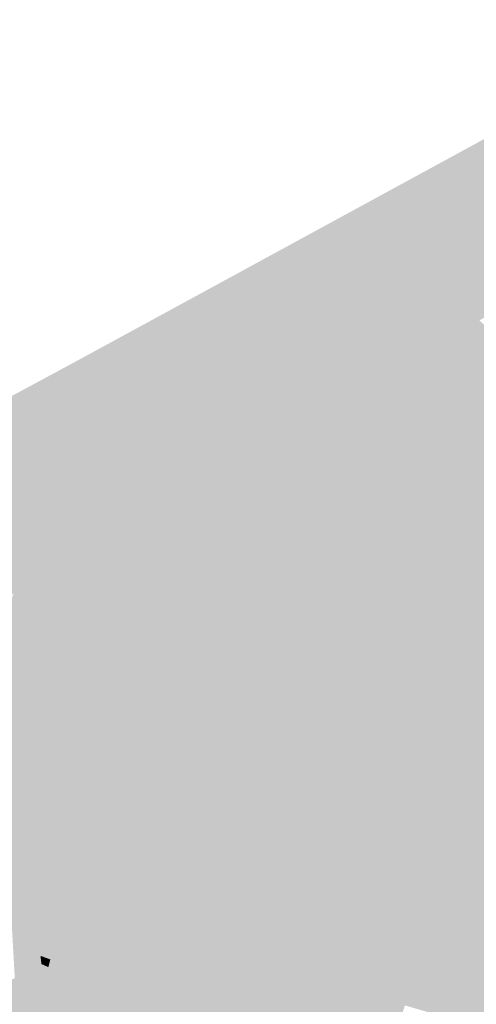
# Model space of a CAD drawing. Header units: metres. Extents: x 164696 to 183842, y 382615 to 387356.
# Tile 317 of 656: x 182615.97 to 182617.27, y 386597.99 to 386600.81. Entities that reach past the tile are written whole.
import ezdxf

# ---------------------------------------------------------------- set-up
doc = ezdxf.new("R2010")
doc.units = ezdxf.units.M
doc.layers.add('C3D-SURFACE_TINSURFACE', color=7, linetype='Continuous')

msp = doc.modelspace()

# ---------------------------------------------------------------- linework, layer by layer
at = {"layer": 'C3D-SURFACE_TINSURFACE', "color": 11, "linetype": 'Continuous', "lineweight": -3, "true_color": 0xff8585}
for points in [[(182616.1371, 386599.8358), (182621.8475, 386602.8916), (182623.5873, 386603.8967)], [(182619.8135, 386601.7371), (182621.8475, 386602.8916), (182616.1371, 386599.8358)], [(182619.8135, 386601.7371), (182616.1371, 386599.8358), (182618.02, 386600.7504)], [(182616.1371, 386599.8358), (182617.3495, 386599.9863), (182618.02, 386600.7504)], [(182617.2463, 386599.9309), (182617.3495, 386599.9863), (182616.1371, 386599.8358)], [(182617.2463, 386599.9309), (182617.2819, 386599.9484), (182617.3495, 386599.9863)], [(182617.2463, 386599.9309), (182617.4778, 386599.7613), (182617.2819, 386599.9484)], [(182617.2463, 386599.9309), (182616.1371, 386599.8358), (182617.2207, 386599.9174)], [(182617.2207, 386599.9174), (182616.1371, 386599.8358), (182617.1951, 386599.9039)], [(182617.4778, 386599.7613), (182617.2207, 386599.9174), (182617.1951, 386599.9039)], [(182617.2463, 386599.9309), (182617.2207, 386599.9174), (182617.4778, 386599.7613)], [(182616.1371, 386599.8358), (182617.1695, 386599.8904), (182617.1951, 386599.9039)], [(182616.1371, 386599.8358), (182617.1439, 386599.877), (182617.1695, 386599.8904)], [(182617.1183, 386599.8635), (182617.1439, 386599.877), (182616.1371, 386599.8358)], [(182617.1183, 386599.8635), (182617.4778, 386599.7613), (182617.1439, 386599.877)], [(182617.4778, 386599.7613), (182617.1695, 386599.8904), (182617.1439, 386599.877)], [(182617.4778, 386599.7613), (182617.1951, 386599.9039), (182617.1695, 386599.8904)], [(182617.0927, 386599.85), (182617.1183, 386599.8635), (182616.1371, 386599.8358)], [(182617.0671, 386599.8365), (182617.0927, 386599.85), (182616.1371, 386599.8358)], [(182617.0671, 386599.8365), (182617.5198, 386599.6463), (182617.0927, 386599.85)], [(182617.0927, 386599.85), (182617.5198, 386599.6463), (182617.1183, 386599.8635)], [(182617.1183, 386599.8635), (182617.5198, 386599.6463), (182617.4778, 386599.7613)], [(182612.73, 386597.9982), (182614.2092, 386598.7516), (182616.1371, 386599.8358)], [(182614.2092, 386598.7516), (182615.3709, 386598.8635), (182616.1371, 386599.8358)], [(182615.3709, 386598.8635), (182615.4088, 386598.8835), (182616.1371, 386599.8358)], [(182615.4088, 386598.8835), (182615.4466, 386598.9036), (182616.1371, 386599.8358)], [(182615.5177, 386598.9389), (182616.1371, 386599.8358), (182615.4466, 386598.9036)], [(182615.5513, 386598.9569), (182616.1371, 386599.8358), (182615.5177, 386598.9389)], [(182615.5513, 386598.9569), (182615.5849, 386598.9748), (182616.1371, 386599.8358)], [(182615.5849, 386598.9748), (182615.6185, 386598.9927), (182616.1371, 386599.8358)], [(182615.652, 386599.0107), (182616.1371, 386599.8358), (182615.6185, 386598.9927)], [(182615.652, 386599.0107), (182615.6856, 386599.0286), (182616.1371, 386599.8358)], [(182615.6856, 386599.0286), (182615.7192, 386599.0465), (182616.1371, 386599.8358)], [(182615.7192, 386599.0465), (182615.781, 386599.0769), (182616.1371, 386599.8358)], [(182615.8652, 386599.1218), (182616.1371, 386599.8358), (182615.781, 386599.0769)], [(182615.9493, 386599.1667), (182616.1371, 386599.8358), (182615.8652, 386599.1218)], [(182615.9493, 386599.1667), (182616.0028, 386599.1928), (182616.1371, 386599.8358)], [(182616.0262, 386599.2061), (182616.1371, 386599.8358), (182616.0028, 386599.1928)], [(182616.0262, 386599.2061), (182616.18, 386599.7705), (182616.1371, 386599.8358)], [(182617.0415, 386599.8231), (182617.0671, 386599.8365), (182616.1371, 386599.8358)], [(182616.7882, 386599.6526), (182616.1371, 386599.8358), (182616.18, 386599.7705)], [(182616.7882, 386599.6526), (182616.8549, 386599.6963), (182616.1371, 386599.8358)], [(182616.8549, 386599.6963), (182616.9216, 386599.7399), (182616.1371, 386599.8358)], [(182617.0159, 386599.8096), (182616.1371, 386599.8358), (182616.9216, 386599.7399)], [(182617.0159, 386599.8096), (182617.0415, 386599.8231), (182616.1371, 386599.8358)], [(182616.9884, 386599.7836), (182617.0671, 386599.8365), (182617.0415, 386599.8231)], [(182616.9884, 386599.7836), (182617.5198, 386599.6463), (182617.0671, 386599.8365)], [(182616.9884, 386599.7836), (182617.0415, 386599.8231), (182617.0159, 386599.8096)], [(182616.9884, 386599.7836), (182617.0159, 386599.8096), (182616.9216, 386599.7399)], [(182616.0262, 386599.2061), (182616.2006, 386599.7263), (182616.18, 386599.7705)], [(182616.6735, 386599.5853), (182616.18, 386599.7705), (182616.2006, 386599.7263)], [(182616.6735, 386599.5853), (182616.6971, 386599.5984), (182616.18, 386599.7705)], [(182616.6971, 386599.5984), (182616.7207, 386599.6115), (182616.18, 386599.7705)], [(182616.7443, 386599.6246), (182616.18, 386599.7705), (182616.7207, 386599.6115)], [(182616.7443, 386599.6246), (182616.7882, 386599.6526), (182616.18, 386599.7705)], [(182616.9884, 386599.7836), (182616.9216, 386599.7399), (182617.5385, 386599.6011)], [(182616.9884, 386599.7836), (182617.5291, 386599.6237), (182617.5198, 386599.6463)], [(182616.9884, 386599.7836), (182617.5385, 386599.6011), (182617.5291, 386599.6237)], [(182616.8549, 386599.6963), (182617.5935, 386599.449), (182616.9216, 386599.7399)], [(182616.9216, 386599.7399), (182617.5681, 386599.5257), (182617.5385, 386599.6011)], [(182616.9216, 386599.7399), (182617.5935, 386599.449), (182617.5681, 386599.5257)], [(182616.0262, 386599.2061), (182616.2124, 386599.6948), (182616.2006, 386599.7263)], [(182616.2124, 386599.6948), (182616.6263, 386599.5591), (182616.2006, 386599.7263)], [(182616.6263, 386599.5591), (182616.6499, 386599.5722), (182616.2006, 386599.7263)], [(182616.6499, 386599.5722), (182616.6735, 386599.5853), (182616.2006, 386599.7263)], [(182616.0262, 386599.2061), (182616.0496, 386599.2195), (182616.2124, 386599.6948)], [(182616.0496, 386599.2195), (182616.073, 386599.2328), (182616.2124, 386599.6948)], [(182616.073, 386599.2328), (182616.0964, 386599.2461), (182616.2124, 386599.6948)], [(182616.2397, 386599.6329), (182616.2124, 386599.6948), (182616.0964, 386599.2461)], [(182616.2397, 386599.6329), (182616.6027, 386599.546), (182616.2124, 386599.6948)], [(182616.2124, 386599.6948), (182616.6027, 386599.546), (182616.6263, 386599.5591)], [(182617.3625, 386598.8607), (182616.8549, 386599.6963), (182616.7882, 386599.6526)], [(182617.3625, 386598.8607), (182617.5935, 386599.449), (182616.8549, 386599.6963)], [(182617.2636, 386598.8008), (182616.7882, 386599.6526), (182616.7443, 386599.6246)], [(182617.2636, 386598.8008), (182617.3625, 386598.8607), (182616.7882, 386599.6526)], [(182616.2397, 386599.6329), (182616.0964, 386599.2461), (182616.1198, 386599.2594)], [(182616.2573, 386599.5865), (182616.2397, 386599.6329), (182616.1198, 386599.2594)], [(182616.2397, 386599.6329), (182616.2573, 386599.5865), (182616.5318, 386599.5067)], [(182616.2397, 386599.6329), (182616.5318, 386599.5067), (182616.5554, 386599.5198)], [(182616.2397, 386599.6329), (182616.5554, 386599.5198), (182616.5791, 386599.5329)], [(182616.2397, 386599.6329), (182616.5791, 386599.5329), (182616.6027, 386599.546)], [(182616.5439, 386599.0596), (182616.7443, 386599.6246), (182616.7207, 386599.6115)], [(182616.5439, 386599.0596), (182616.5645, 386599.0156), (182616.7443, 386599.6246)], [(182617.2636, 386598.8008), (182616.7443, 386599.6246), (182616.5645, 386599.0156)], [(182616.525, 386599.0957), (182616.6971, 386599.5984), (182616.6735, 386599.5853)], [(182616.525, 386599.0957), (182616.5439, 386599.0596), (182616.6971, 386599.5984)], [(182616.5439, 386599.0596), (182616.7207, 386599.6115), (182616.6971, 386599.5984)], [(182616.2573, 386599.5865), (182616.1198, 386599.2594), (182616.1432, 386599.2728)], [(182616.2573, 386599.5865), (182616.1432, 386599.2728), (182616.1666, 386599.2861)], [(182616.2573, 386599.5865), (182616.1666, 386599.2861), (182616.19, 386599.2994)], [(182616.281, 386599.5449), (182616.2573, 386599.5865), (182616.19, 386599.2994)], [(182616.2573, 386599.5865), (182616.281, 386599.5449), (182616.5082, 386599.4936)], [(182616.2573, 386599.5865), (182616.5082, 386599.4936), (182616.5318, 386599.5067)], [(182616.5049, 386599.1357), (182616.6499, 386599.5722), (182616.6263, 386599.5591)], [(182616.5049, 386599.1357), (182616.525, 386599.0957), (182616.6499, 386599.5722)], [(182616.525, 386599.0957), (182616.6735, 386599.5853), (182616.6499, 386599.5722)], [(182616.281, 386599.5449), (182616.19, 386599.2994), (182616.2134, 386599.3127)], [(182616.281, 386599.5449), (182616.2134, 386599.3127), (182616.2368, 386599.3261)], [(182616.3048, 386599.5033), (182616.281, 386599.5449), (182616.2368, 386599.3261)], [(182616.281, 386599.5449), (182616.3048, 386599.5033), (182616.5082, 386599.4936)], [(182616.6027, 386599.546), (182616.4849, 386599.1757), (182616.6263, 386599.5591)], [(182616.5049, 386599.1357), (182616.6263, 386599.5591), (182616.4849, 386599.1757)], [(182616.5791, 386599.5329), (182616.4849, 386599.1757), (182616.6027, 386599.546)], [(182616.5554, 386599.5198), (182616.4649, 386599.2157), (182616.5791, 386599.5329)], [(182616.5791, 386599.5329), (182616.4649, 386599.2157), (182616.4849, 386599.1757)], [(182616.4649, 386599.2157), (182616.5554, 386599.5198), (182616.5318, 386599.5067)], [(182616.3048, 386599.5033), (182616.2368, 386599.3261), (182616.2869, 386599.3567)], [(182616.3285, 386599.4618), (182616.3048, 386599.5033), (182616.2869, 386599.3567)], [(182616.3048, 386599.5033), (182616.3285, 386599.4618), (182616.441, 386599.4492)], [(182616.3048, 386599.5033), (182616.441, 386599.4492), (182616.5082, 386599.4936)], [(182616.4263, 386599.2865), (182616.5082, 386599.4936), (182616.441, 386599.4492)], [(182616.4263, 386599.2865), (182616.4449, 386599.2557), (182616.5082, 386599.4936)], [(182616.4449, 386599.2557), (182616.5318, 386599.5067), (182616.5082, 386599.4936)], [(182616.4449, 386599.2557), (182616.4649, 386599.2157), (182616.5318, 386599.5067)], [(182616.3285, 386599.4618), (182616.2869, 386599.3567), (182616.3486, 386599.4365)], [(182616.3285, 386599.4618), (182616.3486, 386599.4365), (182616.441, 386599.4492)], [(182616.3486, 386599.4365), (182616.2869, 386599.3567), (182616.3639, 386599.403)], [(182616.3486, 386599.4365), (182616.3639, 386599.403), (182616.441, 386599.4492)], [(182616.368, 386599.399), (182616.441, 386599.4492), (182616.3639, 386599.403)], [(182616.3874, 386599.3615), (182616.441, 386599.4492), (182616.368, 386599.399)], [(182616.3874, 386599.3615), (182616.4068, 386599.324), (182616.441, 386599.4492)], [(182616.4068, 386599.324), (182616.4263, 386599.2865), (182616.441, 386599.4492)], [(182616.368, 386599.399), (182616.3639, 386599.403), (182616.2869, 386599.3567)], [(182616.3874, 386599.3615), (182616.368, 386599.399), (182616.2869, 386599.3567)], [(182616.4263, 386599.2865), (182616.2869, 386599.3567), (182616.2368, 386599.3261)], [(182616.4068, 386599.324), (182616.3874, 386599.3615), (182616.2869, 386599.3567)], [(182616.4263, 386599.2865), (182616.4068, 386599.324), (182616.2869, 386599.3567)], [(182616.4449, 386599.2557), (182616.2368, 386599.3261), (182616.2134, 386599.3127)], [(182616.4263, 386599.2865), (182616.2368, 386599.3261), (182616.4449, 386599.2557)], [(182616.4849, 386599.1757), (182616.1666, 386599.2861), (182616.1432, 386599.2728)], [(182616.4649, 386599.2157), (182616.19, 386599.2994), (182616.1666, 386599.2861)], [(182616.4849, 386599.1757), (182616.4649, 386599.2157), (182616.1666, 386599.2861)], [(182616.2134, 386599.3127), (182616.19, 386599.2994), (182616.4649, 386599.2157)], [(182616.4449, 386599.2557), (182616.2134, 386599.3127), (182616.4649, 386599.2157)], [(182616.5049, 386599.1357), (182616.1198, 386599.2594), (182616.0964, 386599.2461)], [(182616.5049, 386599.1357), (182616.1432, 386599.2728), (182616.1198, 386599.2594)], [(182616.5049, 386599.1357), (182616.4849, 386599.1757), (182616.1432, 386599.2728)], [(182616.0496, 386599.2195), (182616.525, 386599.0957), (182616.073, 386599.2328)], [(182616.525, 386599.0957), (182616.0964, 386599.2461), (182616.073, 386599.2328)], [(182616.525, 386599.0957), (182616.5049, 386599.1357), (182616.0964, 386599.2461)], [(182616.0262, 386599.2061), (182616.0028, 386599.1928), (182616.5645, 386599.0156)], [(182616.0262, 386599.2061), (182616.5439, 386599.0596), (182616.0496, 386599.2195)], [(182616.0262, 386599.2061), (182616.5645, 386599.0156), (182616.5439, 386599.0596)], [(182616.0496, 386599.2195), (182616.5439, 386599.0596), (182616.525, 386599.0957)], [(182615.9493, 386599.1667), (182615.7679, 386598.6264), (182616.0028, 386599.1928)], [(182616.0028, 386599.1928), (182615.7679, 386598.6264), (182616.5852, 386598.9717)], [(182616.0028, 386599.1928), (182616.5852, 386598.9717), (182616.5645, 386599.0156)], [(182617.2636, 386598.8008), (182616.5645, 386599.0156), (182616.5852, 386598.9717)], [(182615.7679, 386598.6264), (182616.6059, 386598.9277), (182616.5852, 386598.9717)], [(182617.1648, 386598.7409), (182617.2636, 386598.8008), (182616.5852, 386598.9717)], [(182617.1648, 386598.7409), (182616.5852, 386598.9717), (182616.6059, 386598.9277)], [(182615.7679, 386598.6264), (182615.8221, 386598.511), (182616.6059, 386598.9277)], [(182615.8391, 386598.4867), (182616.6059, 386598.9277), (182615.8221, 386598.511)], [(182615.856, 386598.4624), (182616.6059, 386598.9277), (182615.8391, 386598.4867)], [(182615.856, 386598.4624), (182616.6265, 386598.8838), (182616.6059, 386598.9277)], [(182617.1648, 386598.7409), (182616.6059, 386598.9277), (182616.6265, 386598.8838)], [(182615.856, 386598.4624), (182616.3848, 386598.3052), (182616.6265, 386598.8838)], [(182616.6265, 386598.8838), (182616.3848, 386598.3052), (182616.4265, 386598.3237)], [(182616.4647, 386598.3434), (182616.6265, 386598.8838), (182616.4265, 386598.3237)], [(182616.6379, 386598.8607), (182616.6265, 386598.8838), (182616.4647, 386598.3434)], [(182616.6379, 386598.8607), (182617.1648, 386598.7409), (182616.6265, 386598.8838)], [(182616.6379, 386598.8607), (182616.4647, 386598.3434), (182616.5029, 386598.3632)], [(182616.6518, 386598.8357), (182616.6379, 386598.8607), (182616.5029, 386598.3632)], [(182616.6518, 386598.8357), (182616.5029, 386598.3632), (182616.541, 386598.3829)], [(182616.6658, 386598.8108), (182616.6518, 386598.8357), (182616.541, 386598.3829)], [(182616.6518, 386598.8357), (182617.1648, 386598.7409), (182616.6379, 386598.8607)], [(182616.6518, 386598.8357), (182617.1128, 386598.704), (182617.1648, 386598.7409)], [(182616.6518, 386598.8357), (182616.6658, 386598.8108), (182617.1128, 386598.704)], [(182617.2636, 386598.8008), (182617.7369, 386598.0514), (182617.3625, 386598.8607)], [(182616.6658, 386598.8108), (182616.541, 386598.3829), (182616.6797, 386598.7859)], [(182616.6658, 386598.8108), (182617.0905, 386598.6905), (182617.1128, 386598.704)], [(182616.6658, 386598.8108), (182616.6797, 386598.7859), (182617.0905, 386598.6905)], [(182616.6797, 386598.7859), (182616.541, 386598.3829), (182616.5792, 386598.4026)], [(182616.6797, 386598.7859), (182616.5792, 386598.4026), (182616.6937, 386598.761)], [(182616.6797, 386598.7859), (182617.0683, 386598.6769), (182617.0905, 386598.6905)], [(182616.6797, 386598.7859), (182616.6937, 386598.761), (182617.0683, 386598.6769)], [(182617.1648, 386598.7409), (182617.6491, 386598.0086), (182617.2636, 386598.8008)], [(182617.2636, 386598.8008), (182617.6491, 386598.0086), (182617.693, 386598.03)], [(182617.2636, 386598.8008), (182617.693, 386598.03), (182617.7369, 386598.0514)], [(182616.6937, 386598.761), (182616.5792, 386598.4026), (182616.6174, 386598.4224)], [(182616.7076, 386598.736), (182616.6937, 386598.761), (182616.6174, 386598.4224)], [(182616.6937, 386598.761), (182617.0461, 386598.6633), (182617.0683, 386598.6769)], [(182616.6937, 386598.761), (182616.7076, 386598.736), (182617.0461, 386598.6633)], [(182616.7076, 386598.736), (182616.6174, 386598.4224), (182616.7215, 386598.7111)], [(182616.7076, 386598.736), (182617.0239, 386598.6497), (182617.0461, 386598.6633)], [(182616.7076, 386598.736), (182616.7215, 386598.7111), (182617.0239, 386598.6497)], [(182617.1128, 386598.704), (182617.135, 386598.7176), (182617.1648, 386598.7409)], [(182617.1648, 386598.7409), (182617.135, 386598.7176), (182617.6052, 386597.9871)], [(182617.1648, 386598.7409), (182617.6052, 386597.9871), (182617.6491, 386598.0086)], [(182616.7215, 386598.7111), (182616.6174, 386598.4224), (182616.6556, 386598.4421)], [(182616.7215, 386598.7111), (182616.6556, 386598.4421), (182616.7446, 386598.6772)], [(182617.0017, 386598.6362), (182617.0239, 386598.6497), (182616.7215, 386598.7111)], [(182617.0017, 386598.6362), (182616.7215, 386598.7111), (182616.7446, 386598.6772)], [(182617.135, 386598.7176), (182616.9552, 386598.2169), (182616.9904, 386598.1452)], [(182617.1128, 386598.704), (182616.9552, 386598.2169), (182617.135, 386598.7176)], [(182617.1128, 386598.704), (182617.0905, 386598.6905), (182616.9552, 386598.2169)], [(182617.135, 386598.7176), (182616.9904, 386598.1452), (182617.5734, 386597.9708)], [(182617.135, 386598.7176), (182617.5734, 386597.9708), (182617.6052, 386597.9871)], [(182616.6938, 386598.4618), (182616.7446, 386598.6772), (182616.6556, 386598.4421)], [(182616.7319, 386598.4816), (182616.7446, 386598.6772), (182616.6938, 386598.4618)], [(182616.7701, 386598.5013), (182616.7446, 386598.6772), (182616.7319, 386598.4816)], [(182617.0017, 386598.6362), (182616.7446, 386598.6772), (182616.9795, 386598.6226)], [(182616.9795, 386598.6226), (182616.7446, 386598.6772), (182616.9573, 386598.609)], [(182616.9573, 386598.609), (182616.7446, 386598.6772), (182616.9351, 386598.5955)], [(182616.9351, 386598.5955), (182616.7446, 386598.6772), (182616.9128, 386598.5819)], [(182616.9128, 386598.5819), (182616.7446, 386598.6772), (182616.8847, 386598.5605)], [(182616.8847, 386598.5605), (182616.7446, 386598.6772), (182616.8465, 386598.5408)], [(182616.8465, 386598.5408), (182616.7446, 386598.6772), (182616.8079, 386598.5366)], [(182616.7701, 386598.5013), (182616.8079, 386598.5366), (182616.7446, 386598.6772)], [(182617.0905, 386598.6905), (182617.0683, 386598.6769), (182616.9383, 386598.2532)], [(182617.0905, 386598.6905), (182616.9383, 386598.2532), (182616.9552, 386598.2169)], [(182617.0683, 386598.6769), (182617.0461, 386598.6633), (182616.9383, 386598.2532)], [(182617.0017, 386598.6362), (182616.9112, 386598.3098), (182617.0239, 386598.6497)], [(182617.0239, 386598.6497), (182616.9112, 386598.3098), (182616.9247, 386598.2815)], [(182617.0461, 386598.6633), (182617.0239, 386598.6497), (182616.9247, 386598.2815)], [(182617.0461, 386598.6633), (182616.9247, 386598.2815), (182616.9383, 386598.2532)], [(182616.9795, 386598.6226), (182616.9573, 386598.609), (182616.8841, 386598.3664)], [(182616.9795, 386598.6226), (182616.8841, 386598.3664), (182616.8976, 386598.3381)], [(182617.0017, 386598.6362), (182616.9795, 386598.6226), (182616.8976, 386598.3381)], [(182617.0017, 386598.6362), (182616.8976, 386598.3381), (182616.9112, 386598.3098)], [(182616.9128, 386598.5819), (182616.8847, 386598.5605), (182616.857, 386598.4231)], [(182616.9128, 386598.5819), (182616.857, 386598.4231), (182616.8706, 386598.3947)], [(182616.9351, 386598.5955), (182616.9128, 386598.5819), (182616.8706, 386598.3947)], [(182616.9351, 386598.5955), (182616.8706, 386598.3947), (182616.8841, 386598.3664)], [(182616.9573, 386598.609), (182616.9351, 386598.5955), (182616.8841, 386598.3664)], [(182616.8847, 386598.5605), (182616.8465, 386598.5408), (182616.8435, 386598.4514)], [(182616.8847, 386598.5605), (182616.8435, 386598.4514), (182616.857, 386598.4231)], [(182616.8083, 386598.521), (182616.8079, 386598.5366), (182616.7701, 386598.5013)], [(182616.8083, 386598.521), (182616.8465, 386598.5408), (182616.8079, 386598.5366)], [(182616.8083, 386598.521), (182616.8435, 386598.4514), (182616.8465, 386598.5408)], [(182616.7701, 386598.5013), (182616.7319, 386598.4816), (182616.8435, 386598.4514)], [(182616.8083, 386598.521), (182616.7701, 386598.5013), (182616.8435, 386598.4514)], [(182616.7319, 386598.4816), (182616.6938, 386598.4618), (182616.857, 386598.4231)], [(182616.7319, 386598.4816), (182616.857, 386598.4231), (182616.8435, 386598.4514)], [(182615.856, 386598.4624), (182616.3232, 386598.2706), (182616.3848, 386598.3052)], [(182615.856, 386598.4624), (182616.2617, 386598.236), (182616.3232, 386598.2706)], [(182615.8862, 386598.3502), (182616.2617, 386598.236), (182615.856, 386598.4624)], [(182616.6556, 386598.4421), (182616.6174, 386598.4224), (182616.8976, 386598.3381)], [(182616.6938, 386598.4618), (182616.6556, 386598.4421), (182616.8706, 386598.3947)], [(182616.6556, 386598.4421), (182616.8841, 386598.3664), (182616.8706, 386598.3947)], [(182616.6556, 386598.4421), (182616.8976, 386598.3381), (182616.8841, 386598.3664)], [(182616.6938, 386598.4618), (182616.8706, 386598.3947), (182616.857, 386598.4231)], [(182616.6174, 386598.4224), (182616.5792, 386598.4026), (182616.9112, 386598.3098)], [(182616.6174, 386598.4224), (182616.9112, 386598.3098), (182616.8976, 386598.3381)], [(182616.5792, 386598.4026), (182616.541, 386598.3829), (182616.9247, 386598.2815)], [(182616.5792, 386598.4026), (182616.9247, 386598.2815), (182616.9112, 386598.3098)], [(182616.5029, 386598.3632), (182616.4647, 386598.3434), (182616.9552, 386598.2169)], [(182616.5029, 386598.3632), (182616.9552, 386598.2169), (182616.541, 386598.3829)], [(182616.541, 386598.3829), (182616.9383, 386598.2532), (182616.9247, 386598.2815)], [(182616.541, 386598.3829), (182616.9552, 386598.2169), (182616.9383, 386598.2532)], [(182615.8862, 386598.3502), (182615.9054, 386598.3099), (182616.2617, 386598.236)], [(182616.4647, 386598.3434), (182616.4265, 386598.3237), (182616.9904, 386598.1452)], [(182616.4647, 386598.3434), (182616.9904, 386598.1452), (182616.9552, 386598.2169)], [(182615.9054, 386598.3099), (182616.2002, 386598.2014), (182616.2617, 386598.236)], [(182615.9054, 386598.3099), (182615.9247, 386598.2697), (182616.2002, 386598.2014)], [(182616.9904, 386598.1452), (182616.4265, 386598.3237), (182616.2422, 386597.724)], [(182616.4265, 386598.3237), (182616.3848, 386598.3052), (182616.2422, 386597.724)], [(182616.3848, 386598.3052), (182616.3232, 386598.2706), (182616.2422, 386597.724)], [(182615.9247, 386598.2697), (182615.9814, 386598.1946), (182616.2002, 386598.2014)], [(182615.944, 386598.2294), (182615.9814, 386598.1946), (182615.9247, 386598.2697)], [(182616.3232, 386598.2706), (182616.1617, 386597.8807), (182616.2422, 386597.724)], [(182616.3232, 386598.2706), (182616.2617, 386598.236), (182616.1617, 386597.8807)], [(182615.944, 386598.2294), (182615.9533, 386598.0667), (182615.9814, 386598.1946)], [(182616.2617, 386598.236), (182616.1348, 386597.9356), (182616.1617, 386597.8807)], [(182616.2617, 386598.236), (182616.2002, 386598.2014), (182616.1348, 386597.9356)], [(182615.9814, 386598.1946), (182615.9533, 386598.0667), (182615.9787, 386598.0801)], [(182616.0041, 386598.1624), (182615.9814, 386598.1946), (182615.9787, 386598.0801)], [(182615.9814, 386598.1946), (182616.1386, 386598.1668), (182616.2002, 386598.2014)], [(182615.9814, 386598.1946), (182616.1055, 386598.1468), (182616.1386, 386598.1668)], [(182615.9814, 386598.1946), (182616.0041, 386598.1624), (182616.1055, 386598.1468)], [(182616.1231, 386597.9566), (182616.2002, 386598.2014), (182616.1115, 386597.9775)], [(182616.1115, 386597.9775), (182616.2002, 386598.2014), (182616.1386, 386598.1668)], [(182616.1231, 386597.9566), (182616.1348, 386597.9356), (182616.2002, 386598.2014)], [(182616.0041, 386598.1624), (182615.9787, 386598.0801), (182616.004, 386598.0934)], [(182616.0267, 386598.1302), (182616.0041, 386598.1624), (182616.004, 386598.0934)], [(182616.0041, 386598.1624), (182616.0801, 386598.1335), (182616.1055, 386598.1468)], [(182616.0041, 386598.1624), (182616.0267, 386598.1302), (182616.0801, 386598.1335)], [(182616.0881, 386598.0194), (182616.0998, 386597.9985), (182616.1386, 386598.1668)], [(182616.0881, 386598.0194), (182616.1386, 386598.1668), (182616.1055, 386598.1468)], [(182616.0998, 386597.9985), (182616.1115, 386597.9775), (182616.1386, 386598.1668)], [(182616.0267, 386598.1302), (182616.0548, 386598.1201), (182616.0801, 386598.1335)], [(182616.0493, 386598.098), (182616.0647, 386598.0613), (182616.0801, 386598.1335)], [(182616.0493, 386598.098), (182616.0801, 386598.1335), (182616.0548, 386598.1201)], [(182616.0647, 386598.0613), (182616.0764, 386598.0404), (182616.1055, 386598.1468)], [(182616.0647, 386598.0613), (182616.1055, 386598.1468), (182616.0801, 386598.1335)], [(182616.0764, 386598.0404), (182616.0881, 386598.0194), (182616.1055, 386598.1468)], [(182616.8185, 386597.5566), (182616.9904, 386598.1452), (182616.2422, 386597.724)], [(182616.8185, 386597.5566), (182616.8412, 386597.5694), (182616.9904, 386598.1452)], [(182616.8412, 386597.5694), (182617.0255, 386598.0736), (182616.9904, 386598.1452)], [(182617.0255, 386598.0736), (182617.5105, 386597.937), (182616.9904, 386598.1452)], [(182616.9904, 386598.1452), (182617.5105, 386597.937), (182617.5419, 386597.9539)], [(182616.9904, 386598.1452), (182617.5419, 386597.9539), (182617.5734, 386597.9708)], [(182616.0267, 386598.1302), (182616.004, 386598.0934), (182616.0294, 386598.1068)], [(182616.0493, 386598.098), (182616.0294, 386598.1068), (182616.004, 386598.0934)], [(182616.0267, 386598.1302), (182616.0294, 386598.1068), (182616.0548, 386598.1201)], [(182616.0493, 386598.098), (182616.0548, 386598.1201), (182616.0294, 386598.1068)], [(182616.0764, 386598.0404), (182615.9787, 386598.0801), (182615.9533, 386598.0667)], [(182616.0647, 386598.0613), (182616.004, 386598.0934), (182615.9787, 386598.0801)], [(182616.0764, 386598.0404), (182616.0647, 386598.0613), (182615.9787, 386598.0801)], [(182616.0493, 386598.098), (182616.004, 386598.0934), (182616.0647, 386598.0613)], [(182616.0998, 386597.9985), (182615.928, 386598.0534), (182615.9026, 386598.0401)], [(182616.0881, 386598.0194), (182615.9533, 386598.0667), (182615.928, 386598.0534)], [(182616.0881, 386598.0194), (182615.928, 386598.0534), (182616.0998, 386597.9985)], [(182616.0764, 386598.0404), (182615.9533, 386598.0667), (182616.0881, 386598.0194)], [(182616.8412, 386597.5694), (182616.8638, 386597.5823), (182617.0255, 386598.0736)], [(182616.8638, 386597.5823), (182616.8864, 386597.5952), (182617.0255, 386598.0736)], [(182616.8864, 386597.5952), (182616.9091, 386597.608), (182617.0255, 386598.0736)], [(182616.9091, 386597.608), (182617.0555, 386598.0141), (182617.0255, 386598.0736)], [(182617.0255, 386598.0736), (182617.0555, 386598.0141), (182617.4476, 386597.9032)], [(182617.0255, 386598.0736), (182617.4476, 386597.9032), (182617.4791, 386597.9201)], [(182617.0255, 386598.0736), (182617.4791, 386597.9201), (182617.5105, 386597.937)], [(182616.1617, 386597.8807), (182615.8772, 386598.0267), (182615.8177, 386597.999)], [(182616.1231, 386597.9566), (182615.9026, 386598.0401), (182615.8772, 386598.0267)], [(182616.1231, 386597.9566), (182615.8772, 386598.0267), (182616.1348, 386597.9356)], [(182616.1617, 386597.8807), (182616.1348, 386597.9356), (182615.8772, 386598.0267)], [(182616.1115, 386597.9775), (182616.0998, 386597.9985), (182615.9026, 386598.0401)], [(182616.1231, 386597.9566), (182616.1115, 386597.9775), (182615.9026, 386598.0401)], [(182616.1617, 386597.8807), (182615.8177, 386597.999), (182615.7506, 386597.966)], [(182616.9091, 386597.608), (182616.9317, 386597.6209), (182617.0555, 386598.0141)], [(182616.9317, 386597.6209), (182616.9543, 386597.6337), (182617.0555, 386598.0141)], [(182616.9543, 386597.6337), (182617.0687, 386597.9885), (182617.0555, 386598.0141)], [(182617.0555, 386598.0141), (182617.0687, 386597.9885), (182617.4162, 386597.8863)], [(182617.0555, 386598.0141), (182617.4162, 386597.8863), (182617.4476, 386597.9032)]]:
    msp.add_solid(points, dxfattribs=at)

doc.saveas('drawing.dxf')
